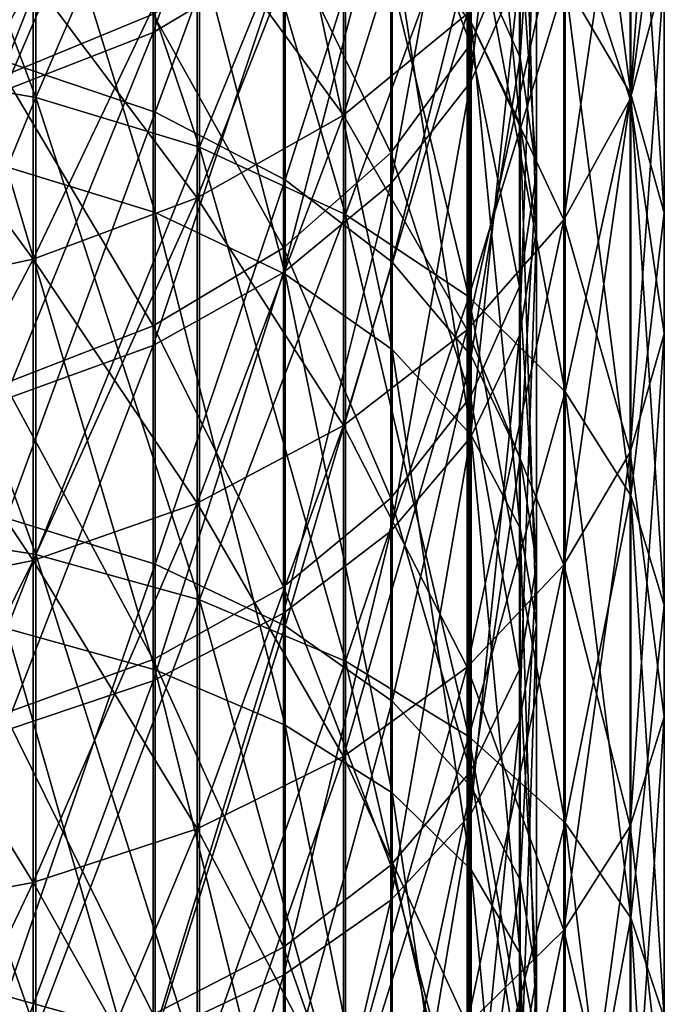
# Model space of a CAD drawing. Header units: millimetres. Extents: x -198 to 325, y 0 to 239.
# Tile 453 of 468: x 155 to 165, y 149 to 164. Entities that reach past the tile are written whole.
import ezdxf

# ---------------------------------------------------------------- set-up
doc = ezdxf.new("R2010")
doc.units = ezdxf.units.MM
doc.header["$LTSCALE"] = 65.185185
doc.layers.add('658', color=7, linetype='CONTINUOUS')
doc.layers.add('661', color=7, linetype='CONTINUOUS')

msp = doc.modelspace()

# ---------------------------------------------------------------- linework, layer by layer
at = {"layer": '658', "color": 7, "linetype": 'CONTINUOUS', "true_color": 0xe0f2ff}
for points in [[(162.015, 169.66, 200.903), (162.015, 163.772, 206.49), (160.815, 171.195, 202.552), (162.015, 169.66, 200.903)], [(160.815, 171.195, 202.552), (162.015, 163.772, 206.49), (160.815, 165.192, 208.24), (160.815, 171.195, 202.552)], [(154.977, 163.17, 15.805), (157.227, 168.895, 22.258), (154.977, 169.716, 21.379), (154.977, 163.17, 15.805)], [(162.002, 167.88, 188.124), (162.002, 162.862, 193.611), (162.746, 169.664, 189.792), (162.002, 167.88, 188.124)], [(162.746, 169.664, 189.792), (162.002, 162.862, 193.611), (162.746, 164.528, 195.397), (162.746, 169.664, 189.792)], [(162.753, 167.994, 199.115), (162.753, 162.232, 204.592), (162.015, 169.66, 200.903), (162.753, 167.994, 199.115)], [(162.015, 169.66, 200.903), (162.753, 162.232, 204.592), (162.015, 163.772, 206.49), (162.015, 169.66, 200.903)], [(157.197, 167.993, 178.63), (157.197, 163.615, 184.14), (159.173, 169.246, 179.649), (157.197, 167.993, 178.63)], [(159.173, 169.246, 179.649), (157.197, 163.615, 184.14), (159.173, 164.796, 185.243), (159.173, 169.246, 179.649)], [(157.227, 162.41, 16.738), (157.227, 168.895, 22.258), (154.977, 163.17, 15.805), (157.227, 162.41, 16.738)], [(157.227, 162.41, 16.738), (159.198, 167.789, 23.441), (157.227, 168.895, 22.258), (157.227, 162.41, 16.738)], [(162.753, 163.236, 28.311), (162.753, 168.935, 33.853), (162.015, 164.904, 26.527), (162.753, 163.236, 28.311)], [(162.753, 163.236, 28.311), (163, 167.079, 35.586), (162.753, 168.935, 33.853), (162.753, 163.236, 28.311)], [(162.002, 163.439, 38.983), (160.795, 166.672, 45.926), (162.002, 168.416, 44.508), (162.002, 163.439, 38.983)], [(162.002, 163.439, 38.983), (162.002, 168.416, 44.508), (162.746, 165.223, 37.318), (162.002, 163.439, 38.983)], [(157.227, 167.456, 211.033), (157.227, 160.889, 216.453), (154.977, 168.215, 211.968), (157.227, 167.456, 211.033)], [(154.977, 168.215, 211.968), (157.227, 160.889, 216.453), (154.977, 161.581, 217.438), (154.977, 168.215, 211.968)], [(154.944, 167.063, 177.874), (154.944, 162.739, 183.323), (157.197, 167.993, 178.63), (154.944, 167.063, 177.874)], [(157.197, 167.993, 178.63), (154.944, 162.739, 183.323), (157.197, 163.615, 184.14), (157.197, 167.993, 178.63)], [(163, 166.261, 197.256), (163, 160.63, 202.619), (162.753, 167.994, 199.115), (163, 166.261, 197.256)], [(162.753, 167.994, 199.115), (163, 160.63, 202.619), (162.753, 162.232, 204.592), (162.753, 167.994, 199.115)], [(160.795, 166.236, 186.588), (160.795, 161.327, 191.967), (162.002, 167.88, 188.124), (160.795, 166.236, 186.588)], [(162.002, 167.88, 188.124), (160.795, 161.327, 191.967), (162.002, 162.862, 193.611), (162.002, 167.88, 188.124)], [(159.198, 161.388, 17.994), (159.198, 167.789, 23.441), (157.227, 162.41, 16.738), (159.198, 161.388, 17.994)], [(159.198, 161.388, 17.994), (160.815, 166.441, 24.882), (159.198, 167.789, 23.441), (159.198, 161.388, 17.994)], [(159.198, 166.436, 209.774), (159.198, 159.956, 215.127), (157.227, 167.456, 211.033), (159.198, 166.436, 209.774)], [(157.227, 167.456, 211.033), (159.198, 159.956, 215.127), (157.227, 160.889, 216.453), (157.227, 167.456, 211.033)], [(154.944, 162.964, 48.943), (154.944, 167.27, 54.407), (157.197, 163.893, 48.188), (154.944, 162.964, 48.943)], [(163, 161.503, 30.166), (162.746, 165.223, 37.318), (163, 167.079, 35.586), (163, 161.503, 30.166)], [(163, 161.503, 30.166), (163, 167.079, 35.586), (162.753, 163.236, 28.311), (163, 161.503, 30.166)], [(160.795, 161.796, 40.517), (159.173, 165.145, 47.169), (160.795, 166.672, 45.926), (160.795, 161.796, 40.517)], [(160.795, 161.796, 40.517), (160.795, 166.672, 45.926), (162.002, 163.439, 38.983), (160.795, 161.796, 40.517)], [(160.815, 160.142, 19.524), (160.815, 166.441, 24.882), (159.198, 161.388, 17.994), (160.815, 160.142, 19.524)], [(160.815, 165.192, 208.24), (160.815, 158.82, 213.512), (159.198, 166.436, 209.774), (160.815, 165.192, 208.24)], [(159.198, 166.436, 209.774), (160.815, 158.82, 213.512), (159.198, 159.956, 215.127), (159.198, 166.436, 209.774)], [(160.815, 160.142, 19.524), (162.015, 164.904, 26.527), (160.815, 166.441, 24.882), (160.815, 160.142, 19.524)], [(159.173, 164.796, 185.243), (159.173, 159.982, 190.526), (160.795, 166.236, 186.588), (159.173, 164.796, 185.243)], [(160.795, 166.236, 186.588), (159.173, 159.982, 190.526), (160.795, 161.327, 191.967), (160.795, 166.236, 186.588)], [(162.746, 164.528, 195.397), (162.746, 159.028, 200.646), (163, 166.261, 197.256), (162.746, 164.528, 195.397)], [(163, 166.261, 197.256), (162.746, 159.028, 200.646), (163, 160.63, 202.619), (163, 166.261, 197.256)], [(159.173, 160.357, 41.861), (157.197, 163.893, 48.188), (159.173, 165.145, 47.169), (159.173, 160.357, 41.861)], [(159.173, 160.357, 41.861), (159.173, 165.145, 47.169), (160.795, 161.796, 40.517), (159.173, 160.357, 41.861)], [(162.015, 163.772, 206.49), (162.015, 157.523, 211.669), (160.815, 165.192, 208.24), (162.015, 163.772, 206.49)], [(160.815, 165.192, 208.24), (162.015, 157.523, 211.669), (160.815, 158.82, 213.512), (160.815, 165.192, 208.24)], [(162.746, 159.769, 32.021), (162.002, 163.439, 38.983), (162.746, 165.223, 37.318), (162.746, 159.769, 32.021)], [(162.746, 159.769, 32.021), (162.746, 165.223, 37.318), (163, 161.503, 30.166), (162.746, 159.769, 32.021)], [(162.015, 158.721, 21.269), (162.015, 164.904, 26.527), (160.815, 160.142, 19.524), (162.015, 158.721, 21.269)], [(162.015, 158.721, 21.269), (162.753, 163.236, 28.311), (162.015, 164.904, 26.527), (162.015, 158.721, 21.269)], [(157.197, 163.615, 184.14), (157.197, 158.879, 189.346), (159.173, 164.796, 185.243), (157.197, 163.615, 184.14)], [(159.173, 164.796, 185.243), (157.197, 158.879, 189.346), (159.173, 159.982, 190.526), (159.173, 164.796, 185.243)], [(162.002, 162.862, 193.611), (162.002, 157.488, 198.751), (162.746, 164.528, 195.397), (162.002, 162.862, 193.611)], [(162.746, 164.528, 195.397), (162.002, 157.488, 198.751), (162.746, 159.028, 200.646), (162.746, 164.528, 195.397)], [(157.197, 159.178, 42.963), (154.944, 162.964, 48.943), (157.197, 163.893, 48.188), (157.197, 159.178, 42.963)], [(157.197, 159.178, 42.963), (157.197, 163.893, 48.188), (159.173, 160.357, 41.861), (157.197, 159.178, 42.963)], [(162.753, 162.232, 204.592), (162.753, 156.116, 209.67), (162.015, 163.772, 206.49), (162.753, 162.232, 204.592)], [(162.015, 163.772, 206.49), (162.753, 156.116, 209.67), (162.015, 157.523, 211.669), (162.015, 163.772, 206.49)], [(154.944, 162.739, 183.323), (154.944, 158.061, 188.47), (157.197, 163.615, 184.14), (154.944, 162.739, 183.323)], [(157.197, 163.615, 184.14), (154.944, 158.061, 188.47), (157.197, 158.879, 189.346), (157.197, 163.615, 184.14)], [(162.002, 158.103, 33.804), (160.795, 161.796, 40.517), (162.002, 163.439, 38.983), (162.002, 158.103, 33.804)], [(162.002, 158.103, 33.804), (162.002, 163.439, 38.983), (162.746, 159.769, 32.021), (162.002, 158.103, 33.804)], [(162.753, 157.179, 23.163), (162.753, 163.236, 28.311), (162.015, 158.721, 21.269), (162.753, 157.179, 23.163)], [(162.753, 157.179, 23.163), (163, 161.503, 30.166), (162.753, 163.236, 28.311), (162.753, 157.179, 23.163)], [(154.977, 156.265, 10.683), (157.227, 162.41, 16.738), (154.977, 163.17, 15.805), (154.977, 156.265, 10.683)], [(154.944, 158.303, 43.78), (154.944, 162.964, 48.943), (157.197, 159.178, 42.963), (154.944, 158.303, 43.78)], [(160.795, 161.327, 191.967), (160.795, 156.068, 197.005), (162.002, 162.862, 193.611), (160.795, 161.327, 191.967)], [(162.002, 162.862, 193.611), (160.795, 156.068, 197.005), (162.002, 157.488, 198.751), (162.002, 162.862, 193.611)], [(157.227, 155.57, 11.666), (157.227, 162.41, 16.738), (154.977, 156.265, 10.683), (157.227, 155.57, 11.666)], [(157.227, 155.57, 11.666), (159.198, 161.388, 17.994), (157.227, 162.41, 16.738), (157.227, 155.57, 11.666)], [(163, 160.63, 202.619), (163, 154.653, 207.592), (162.753, 162.232, 204.592), (163, 160.63, 202.619)], [(162.753, 162.232, 204.592), (163, 154.653, 207.592), (162.753, 156.116, 209.67), (162.753, 162.232, 204.592)], [(160.795, 156.569, 35.447), (159.173, 160.357, 41.861), (160.795, 161.796, 40.517), (160.795, 156.569, 35.447)], [(160.795, 156.569, 35.447), (160.795, 161.796, 40.517), (162.002, 158.103, 33.804), (160.795, 156.569, 35.447)], [(157.227, 160.889, 216.453), (157.227, 153.972, 221.421), (154.977, 161.581, 217.438), (157.227, 160.889, 216.453)], [(154.977, 161.581, 217.438), (157.227, 153.972, 221.421), (154.977, 154.596, 222.451), (154.977, 161.581, 217.438)], [(159.198, 154.636, 12.988), (159.198, 161.388, 17.994), (157.227, 155.57, 11.666), (159.198, 154.636, 12.988)], [(159.198, 154.636, 12.988), (160.815, 160.142, 19.524), (159.198, 161.388, 17.994), (159.198, 154.636, 12.988)], [(163, 155.576, 25.132), (162.746, 159.769, 32.021), (163, 161.503, 30.166), (163, 155.576, 25.132)], [(163, 155.576, 25.132), (163, 161.503, 30.166), (162.753, 157.179, 23.163), (163, 155.576, 25.132)], [(159.173, 159.982, 190.526), (159.173, 154.825, 195.476), (160.795, 161.327, 191.967), (159.173, 159.982, 190.526)], [(160.795, 161.327, 191.967), (159.173, 154.825, 195.476), (160.795, 156.068, 197.005), (160.795, 161.327, 191.967)], [(159.198, 159.956, 215.127), (159.198, 153.132, 220.034), (157.227, 160.889, 216.453), (159.198, 159.956, 215.127)], [(157.227, 160.889, 216.453), (159.198, 153.132, 220.034), (157.227, 153.972, 221.421), (157.227, 160.889, 216.453)], [(162.746, 159.028, 200.646), (162.746, 153.189, 205.515), (163, 160.63, 202.619), (162.746, 159.028, 200.646)], [(163, 160.63, 202.619), (162.746, 153.189, 205.515), (163, 154.653, 207.592), (163, 160.63, 202.619)], [(159.173, 155.225, 36.885), (157.197, 159.178, 42.963), (159.173, 160.357, 41.861), (159.173, 155.225, 36.885)], [(159.173, 155.225, 36.885), (159.173, 160.357, 41.861), (160.795, 156.569, 35.447), (159.173, 155.225, 36.885)], [(160.815, 153.497, 14.6), (160.815, 160.142, 19.524), (159.198, 154.636, 12.988), (160.815, 153.497, 14.6)], [(160.815, 153.497, 14.6), (162.015, 158.721, 21.269), (160.815, 160.142, 19.524), (160.815, 153.497, 14.6)], [(157.197, 158.879, 189.346), (157.197, 153.805, 194.223), (159.173, 159.982, 190.526), (157.197, 158.879, 189.346)], [(159.173, 159.982, 190.526), (157.197, 153.805, 194.223), (159.173, 154.825, 195.476), (159.173, 159.982, 190.526)], [(160.815, 158.82, 213.512), (160.815, 152.109, 218.345), (159.198, 159.956, 215.127), (160.815, 158.82, 213.512)], [(159.198, 159.956, 215.127), (160.815, 152.109, 218.345), (159.198, 153.132, 220.034), (159.198, 159.956, 215.127)], [(162.746, 153.973, 27.101), (162.002, 158.103, 33.804), (162.746, 159.769, 32.021), (162.746, 153.973, 27.101)], [(162.746, 153.973, 27.101), (162.746, 159.769, 32.021), (163, 155.576, 25.132), (162.746, 153.973, 27.101)], [(157.197, 154.124, 38.065), (154.944, 158.303, 43.78), (157.197, 159.178, 42.963), (157.197, 154.124, 38.065)], [(157.197, 154.124, 38.065), (157.197, 159.178, 42.963), (159.173, 155.225, 36.885), (157.197, 154.124, 38.065)], [(162.002, 157.488, 198.751), (162.002, 151.781, 203.519), (162.746, 159.028, 200.646), (162.002, 157.488, 198.751)], [(162.746, 159.028, 200.646), (162.002, 151.781, 203.519), (162.746, 153.189, 205.515), (162.746, 159.028, 200.646)], [(154.944, 158.061, 188.47), (154.944, 153.048, 193.293), (157.197, 158.879, 189.346), (154.944, 158.061, 188.47)], [(157.197, 158.879, 189.346), (154.944, 153.048, 193.293), (157.197, 153.805, 194.223), (157.197, 158.879, 189.346)], [(162.015, 157.523, 211.669), (162.015, 150.941, 216.418), (160.815, 158.82, 213.512), (162.015, 157.523, 211.669)], [(160.815, 158.82, 213.512), (162.015, 150.941, 216.418), (160.815, 152.109, 218.345), (160.815, 158.82, 213.512)], [(162.015, 152.199, 16.438), (162.015, 158.721, 21.269), (160.815, 153.497, 14.6), (162.015, 152.199, 16.438)], [(162.015, 152.199, 16.438), (162.753, 157.179, 23.163), (162.015, 158.721, 21.269), (162.015, 152.199, 16.438)], [(154.944, 153.307, 38.94), (154.944, 158.303, 43.78), (157.197, 154.124, 38.065), (154.944, 153.307, 38.94)], [(162.002, 152.433, 28.994), (160.795, 156.569, 35.447), (162.002, 158.103, 33.804), (162.002, 152.433, 28.994)], [(162.002, 152.433, 28.994), (162.002, 158.103, 33.804), (162.746, 153.973, 27.101), (162.002, 152.433, 28.994)], [(162.753, 156.116, 209.67), (162.753, 149.674, 214.328), (162.015, 157.523, 211.669), (162.753, 156.116, 209.67)], [(162.015, 157.523, 211.669), (162.753, 149.674, 214.328), (162.015, 150.941, 216.418), (162.015, 157.523, 211.669)], [(160.795, 156.068, 197.005), (160.795, 150.484, 201.68), (162.002, 157.488, 198.751), (160.795, 156.068, 197.005)], [(162.002, 157.488, 198.751), (160.795, 150.484, 201.68), (162.002, 151.781, 203.519), (162.002, 157.488, 198.751)], [(162.753, 150.79, 18.433), (162.753, 157.179, 23.163), (162.015, 152.199, 16.438), (162.753, 150.79, 18.433)], [(162.753, 150.79, 18.433), (163, 155.576, 25.132), (162.753, 157.179, 23.163), (162.753, 150.79, 18.433)], [(160.795, 151.014, 30.737), (159.173, 155.225, 36.885), (160.795, 156.569, 35.447), (160.795, 151.014, 30.737)], [(160.795, 151.014, 30.737), (160.795, 156.569, 35.447), (162.002, 152.433, 28.994), (160.795, 151.014, 30.737)], [(154.977, 149.031, 6.036), (157.227, 155.57, 11.666), (154.977, 156.265, 10.683), (154.977, 149.031, 6.036)], [(159.173, 154.825, 195.476), (159.173, 149.348, 200.07), (160.795, 156.068, 197.005), (159.173, 154.825, 195.476)], [(160.795, 156.068, 197.005), (159.173, 149.348, 200.07), (160.795, 150.484, 201.68), (160.795, 156.068, 197.005)], [(163, 154.653, 207.592), (163, 148.355, 212.154), (162.753, 156.116, 209.67), (163, 154.653, 207.592)], [(162.753, 156.116, 209.67), (163, 148.355, 212.154), (162.753, 149.674, 214.328), (162.753, 156.116, 209.67)], [(163, 149.325, 20.507), (162.746, 153.973, 27.101), (163, 155.576, 25.132), (163, 149.325, 20.507)], [(163, 149.325, 20.507), (163, 155.576, 25.132), (162.753, 150.79, 18.433), (163, 149.325, 20.507)], [(157.227, 148.405, 7.064), (157.227, 155.57, 11.666), (154.977, 149.031, 6.036), (157.227, 148.405, 7.064)], [(157.227, 148.405, 7.064), (159.198, 154.636, 12.988), (157.227, 155.57, 11.666), (157.227, 148.405, 7.064)], [(159.173, 149.772, 32.264), (157.197, 154.124, 38.065), (159.173, 155.225, 36.885), (159.173, 149.772, 32.264)], [(159.173, 149.772, 32.264), (159.173, 155.225, 36.885), (160.795, 151.014, 30.737), (159.173, 149.772, 32.264)], [(157.197, 153.805, 194.223), (157.197, 148.416, 198.75), (159.173, 154.825, 195.476), (157.197, 153.805, 194.223)], [(159.173, 154.825, 195.476), (157.197, 148.416, 198.75), (159.173, 149.348, 200.07), (159.173, 154.825, 195.476)], [(157.227, 153.972, 221.421), (157.227, 146.738, 225.913), (154.977, 154.596, 222.451), (157.227, 153.972, 221.421)], [(154.977, 154.596, 222.451), (157.227, 146.738, 225.913), (154.977, 147.29, 226.983), (154.977, 154.596, 222.451)], [(159.198, 147.563, 8.447), (159.198, 154.636, 12.988), (157.227, 148.405, 7.064), (159.198, 147.563, 8.447)], [(159.198, 147.563, 8.447), (160.815, 153.497, 14.6), (159.198, 154.636, 12.988), (159.198, 147.563, 8.447)], [(162.746, 153.189, 205.515), (162.746, 147.037, 209.982), (163, 154.653, 207.592), (162.746, 153.189, 205.515)], [(163, 154.653, 207.592), (162.746, 147.037, 209.982), (163, 148.355, 212.154), (163, 154.653, 207.592)], [(157.197, 148.753, 33.516), (154.944, 153.307, 38.94), (157.197, 154.124, 38.065), (157.197, 148.753, 33.516)], [(157.197, 148.753, 33.516), (157.197, 154.124, 38.065), (159.173, 149.772, 32.264), (157.197, 148.753, 33.516)], [(159.198, 153.132, 220.034), (159.198, 145.995, 224.472), (157.227, 153.972, 221.421), (159.198, 153.132, 220.034)], [(157.227, 153.972, 221.421), (159.198, 145.995, 224.472), (157.227, 146.738, 225.913), (157.227, 153.972, 221.421)], [(162.746, 147.861, 22.58), (162.002, 152.433, 28.994), (162.746, 153.973, 27.101), (162.746, 147.861, 22.58)], [(162.746, 147.861, 22.58), (162.746, 153.973, 27.101), (163, 149.325, 20.507), (162.746, 147.861, 22.58)], [(154.944, 153.048, 193.293), (154.944, 147.724, 197.771), (157.197, 153.805, 194.223), (154.944, 153.048, 193.293)], [(157.197, 153.805, 194.223), (154.944, 147.724, 197.771), (157.197, 148.416, 198.75), (157.197, 153.805, 194.223)], [(160.815, 146.538, 10.132), (160.815, 153.497, 14.6), (159.198, 147.563, 8.447), (160.815, 146.538, 10.132)], [(160.815, 146.538, 10.132), (162.015, 152.199, 16.438), (160.815, 153.497, 14.6), (160.815, 146.538, 10.132)], [(154.944, 147.998, 34.445), (154.944, 153.307, 38.94), (157.197, 148.753, 33.516), (154.944, 147.998, 34.445)], [(162.002, 151.781, 203.519), (162.002, 145.769, 207.894), (162.746, 153.189, 205.515), (162.002, 151.781, 203.519)], [(162.746, 153.189, 205.515), (162.002, 145.769, 207.894), (162.746, 147.037, 209.982), (162.746, 153.189, 205.515)], [(160.815, 152.109, 218.345), (160.815, 145.089, 222.717), (159.198, 153.132, 220.034), (160.815, 152.109, 218.345)], [(159.198, 153.132, 220.034), (160.815, 145.089, 222.717), (159.198, 145.995, 224.472), (159.198, 153.132, 220.034)], [(162.002, 146.453, 24.574), (160.795, 151.014, 30.737), (162.002, 152.433, 28.994), (162.002, 146.453, 24.574)], [(162.002, 146.453, 24.574), (162.002, 152.433, 28.994), (162.746, 147.861, 22.58), (162.002, 146.453, 24.574)], [(162.015, 145.367, 12.055), (162.015, 152.199, 16.438), (160.815, 146.538, 10.132), (162.015, 145.367, 12.055)], [(162.015, 145.367, 12.055), (162.753, 150.79, 18.433), (162.015, 152.199, 16.438), (162.015, 145.367, 12.055)], [(162.015, 150.941, 216.418), (162.015, 144.055, 220.714), (160.815, 152.109, 218.345), (162.015, 150.941, 216.418)], [(160.815, 152.109, 218.345), (162.015, 144.055, 220.714), (160.815, 145.089, 222.717), (160.815, 152.109, 218.345)], [(160.795, 150.484, 201.68), (160.795, 144.6, 205.971), (162.002, 151.781, 203.519), (160.795, 150.484, 201.68)], [(162.002, 151.781, 203.519), (160.795, 144.6, 205.971), (162.002, 145.769, 207.894), (162.002, 151.781, 203.519)], [(160.795, 145.157, 26.41), (159.173, 149.772, 32.264), (160.795, 151.014, 30.737), (160.795, 145.157, 26.41)], [(160.795, 145.157, 26.41), (160.795, 151.014, 30.737), (162.002, 146.453, 24.574), (160.795, 145.157, 26.41)], [(162.753, 149.674, 214.328), (162.753, 142.934, 218.542), (162.015, 150.941, 216.418), (162.753, 149.674, 214.328)], [(162.015, 150.941, 216.418), (162.753, 142.934, 218.542), (162.015, 144.055, 220.714), (162.015, 150.941, 216.418)], [(162.753, 144.098, 14.142), (162.753, 150.79, 18.433), (162.015, 145.367, 12.055), (162.753, 144.098, 14.142)], [(162.753, 144.098, 14.142), (163, 149.325, 20.507), (162.753, 150.79, 18.433), (162.753, 144.098, 14.142)], [(159.173, 149.348, 200.07), (159.173, 143.576, 204.286), (160.795, 150.484, 201.68), (159.173, 149.348, 200.07)], [(160.795, 150.484, 201.68), (159.173, 143.576, 204.286), (160.795, 144.6, 205.971), (160.795, 150.484, 201.68)], [(159.173, 144.021, 28.018), (157.197, 148.753, 33.516), (159.173, 149.772, 32.264), (159.173, 144.021, 28.018)], [(159.173, 144.021, 28.018), (159.173, 149.772, 32.264), (160.795, 145.157, 26.41), (159.173, 144.021, 28.018)], [(163, 148.355, 212.154), (163, 141.767, 216.284), (162.753, 149.674, 214.328), (163, 148.355, 212.154)], [(162.753, 149.674, 214.328), (163, 141.767, 216.284), (162.753, 142.934, 218.542), (162.753, 149.674, 214.328)], [(157.197, 148.416, 198.75), (157.197, 142.736, 202.906), (159.173, 149.348, 200.07), (157.197, 148.416, 198.75)], [(159.173, 149.348, 200.07), (157.197, 142.736, 202.906), (159.173, 143.576, 204.286), (159.173, 149.348, 200.07)], [(163, 142.778, 16.311), (162.746, 147.861, 22.58), (163, 149.325, 20.507), (163, 142.778, 16.311)], [(163, 142.778, 16.311), (163, 149.325, 20.507), (162.753, 144.098, 14.142), (163, 142.778, 16.311)], [(154.977, 141.502, 1.885), (157.227, 148.405, 7.064), (154.977, 149.031, 6.036), (154.977, 141.502, 1.885)]]:
    msp.add_3dface(points, dxfattribs=at)
at = {"layer": '661', "color": 7, "linetype": 'CONTINUOUS', "true_color": 0xe0f2ff}
for points in [[(164.432, 168.416, 31.084), (164.432, 162.68, 25.712), (163.434, 170.243, 29.257), (164.432, 168.416, 31.084)], [(163.434, 170.243, 29.257), (164.432, 162.68, 25.712), (163.434, 164.384, 23.769), (163.434, 170.243, 29.257)], [(152.756, 163.092, 219.727), (155.421, 169.206, 213.729), (152.756, 169.706, 214.299), (152.756, 163.092, 219.727)], [(155.421, 169.206, 18.271), (155.421, 162.631, 12.875), (152.756, 169.706, 17.701), (155.421, 169.206, 18.271)], [(152.756, 169.706, 17.701), (155.421, 162.631, 12.875), (152.756, 163.092, 12.273), (152.756, 169.706, 17.701)], [(164.421, 167.609, 42.238), (164.421, 162.605, 36.895), (164.934, 169.656, 40.443), (164.421, 167.609, 42.238)], [(164.934, 169.656, 40.443), (164.421, 162.605, 36.895), (164.934, 164.53, 34.97), (164.934, 169.656, 40.443)], [(155.421, 162.631, 219.125), (155.421, 169.206, 213.729), (152.756, 163.092, 219.727), (155.421, 162.631, 219.125)], [(155.421, 162.631, 219.125), (157.901, 168.391, 212.8), (155.421, 169.206, 213.729), (155.421, 162.631, 219.125)], [(157.901, 168.391, 19.2), (157.901, 161.878, 13.855), (155.421, 169.206, 18.271), (157.901, 168.391, 19.2)], [(155.421, 169.206, 18.271), (157.901, 161.878, 13.855), (155.421, 162.631, 12.875), (155.421, 169.206, 18.271)], [(157.901, 161.878, 218.145), (157.901, 168.391, 212.8), (155.421, 162.631, 219.125), (157.901, 161.878, 218.145)], [(157.901, 161.878, 218.145), (160.112, 167.289, 211.543), (157.901, 168.391, 212.8), (157.901, 161.878, 218.145)], [(160.112, 167.289, 20.457), (160.112, 160.861, 15.181), (157.901, 168.391, 19.2), (160.112, 167.289, 20.457)], [(157.901, 168.391, 19.2), (160.112, 160.861, 15.181), (157.901, 161.878, 13.855), (157.901, 168.391, 19.2)], [(164.432, 162.68, 206.288), (164.432, 168.416, 200.916), (163.434, 164.384, 208.231), (164.432, 162.68, 206.288)], [(164.432, 162.68, 206.288), (164.938, 166.489, 198.989), (164.432, 168.416, 200.916), (164.432, 162.68, 206.288)], [(164.938, 166.489, 33.011), (164.938, 160.884, 27.761), (164.432, 168.416, 31.084), (164.938, 166.489, 33.011)], [(164.432, 168.416, 31.084), (164.938, 160.884, 27.761), (164.432, 162.68, 25.712), (164.432, 168.416, 31.084)], [(160.081, 166.717, 52.146), (160.081, 162.362, 46.84), (161.952, 168.338, 50.901), (160.081, 166.717, 52.146)], [(161.952, 168.338, 50.901), (160.081, 162.362, 46.84), (161.952, 163.899, 45.492), (161.952, 168.338, 50.901)], [(164.421, 162.605, 195.105), (163.415, 165.668, 188.059), (164.421, 167.609, 189.762), (164.421, 162.605, 195.105)], [(163.415, 165.668, 43.941), (163.415, 160.779, 38.721), (164.421, 167.609, 42.238), (163.415, 165.668, 43.941)], [(164.421, 167.609, 42.238), (163.415, 160.779, 38.721), (164.421, 162.605, 36.895), (164.421, 167.609, 42.238)], [(164.421, 162.605, 195.105), (164.421, 167.609, 189.762), (164.934, 164.53, 197.03), (164.421, 162.605, 195.105)], [(160.112, 160.861, 216.819), (160.112, 167.289, 211.543), (157.901, 161.878, 218.145), (160.112, 160.861, 216.819)], [(160.112, 160.861, 216.819), (161.977, 165.938, 210.003), (160.112, 167.289, 211.543), (160.112, 160.861, 216.819)], [(161.977, 165.938, 21.997), (161.977, 159.614, 16.807), (160.112, 167.289, 20.457), (161.977, 165.938, 21.997)], [(160.112, 167.289, 20.457), (161.977, 159.614, 16.807), (160.112, 160.861, 15.181), (160.112, 167.289, 20.457)], [(160.081, 162.362, 185.16), (157.866, 165.396, 178.841), (160.081, 166.717, 179.854), (160.081, 162.362, 185.16)], [(157.866, 165.396, 53.159), (157.866, 161.111, 47.937), (160.081, 166.717, 52.146), (157.866, 165.396, 53.159)], [(160.081, 166.717, 52.146), (157.866, 161.111, 47.937), (160.081, 162.362, 46.84), (160.081, 166.717, 52.146)], [(160.081, 162.362, 185.16), (160.081, 166.717, 179.854), (161.952, 163.899, 186.508), (160.081, 162.362, 185.16)], [(164.938, 160.884, 204.239), (164.938, 166.489, 198.989), (164.432, 162.68, 206.288), (164.938, 160.884, 204.239)], [(164.938, 160.884, 204.239), (164.934, 164.53, 197.03), (164.938, 166.489, 198.989), (164.938, 160.884, 204.239)], [(164.934, 164.53, 34.97), (164.934, 159.057, 29.844), (164.938, 166.489, 33.011), (164.934, 164.53, 34.97)], [(164.938, 166.489, 33.011), (164.934, 159.057, 29.844), (164.938, 160.884, 27.761), (164.938, 166.489, 33.011)], [(161.977, 159.614, 215.193), (161.977, 165.938, 210.003), (160.112, 160.861, 216.819), (161.977, 159.614, 215.193)], [(161.977, 159.614, 215.193), (163.434, 164.384, 208.231), (161.977, 165.938, 210.003), (161.977, 159.614, 215.193)], [(163.434, 164.384, 23.769), (163.434, 158.179, 18.676), (161.977, 165.938, 21.997), (163.434, 164.384, 23.769)], [(161.977, 165.938, 21.997), (163.434, 158.179, 18.676), (161.977, 159.614, 16.807), (161.977, 165.938, 21.997)], [(163.415, 160.779, 193.279), (161.952, 163.899, 186.508), (163.415, 165.668, 188.059), (163.415, 160.779, 193.279)], [(161.952, 163.899, 45.492), (161.952, 159.115, 40.385), (163.415, 165.668, 43.941), (161.952, 163.899, 45.492)], [(163.415, 165.668, 43.941), (161.952, 159.115, 40.385), (163.415, 160.779, 38.721), (163.415, 165.668, 43.941)], [(163.415, 160.779, 193.279), (163.415, 165.668, 188.059), (164.421, 162.605, 195.105), (163.415, 160.779, 193.279)], [(157.866, 161.111, 184.063), (155.382, 164.421, 178.093), (157.866, 165.396, 178.841), (157.866, 161.111, 184.063)], [(155.382, 164.421, 53.907), (155.382, 160.187, 48.747), (157.866, 165.396, 53.159), (155.382, 164.421, 53.907)], [(157.866, 165.396, 53.159), (155.382, 160.187, 48.747), (157.866, 161.111, 47.937), (157.866, 165.396, 53.159)], [(157.866, 161.111, 184.063), (157.866, 165.396, 178.841), (160.081, 162.362, 185.16), (157.866, 161.111, 184.063)], [(164.934, 159.057, 202.156), (164.421, 162.605, 195.105), (164.934, 164.53, 197.03), (164.934, 159.057, 202.156)], [(164.421, 162.605, 36.895), (164.421, 157.262, 31.891), (164.934, 164.53, 34.97), (164.421, 162.605, 36.895)], [(164.934, 164.53, 34.97), (164.421, 157.262, 31.891), (164.934, 159.057, 29.844), (164.934, 164.53, 34.97)], [(164.934, 159.057, 202.156), (164.934, 164.53, 197.03), (164.938, 160.884, 204.239), (164.934, 159.057, 202.156)], [(155.382, 160.187, 183.253), (152.715, 163.825, 177.636), (155.382, 164.421, 178.093), (155.382, 160.187, 183.253)], [(152.715, 163.825, 54.364), (152.715, 159.622, 49.243), (155.382, 164.421, 53.907), (152.715, 163.825, 54.364)], [(155.382, 164.421, 53.907), (152.715, 159.622, 49.243), (155.382, 160.187, 48.747), (155.382, 164.421, 53.907)], [(155.382, 160.187, 183.253), (155.382, 164.421, 178.093), (157.866, 161.111, 184.063), (155.382, 160.187, 183.253)], [(163.434, 158.179, 213.324), (163.434, 164.384, 208.231), (161.977, 159.614, 215.193), (163.434, 158.179, 213.324)], [(163.434, 158.179, 213.324), (164.432, 162.68, 206.288), (163.434, 164.384, 208.231), (163.434, 158.179, 213.324)], [(164.432, 162.68, 25.712), (164.432, 156.606, 20.727), (163.434, 164.384, 23.769), (164.432, 162.68, 25.712)], [(163.434, 164.384, 23.769), (164.432, 156.606, 20.727), (163.434, 158.179, 18.676), (163.434, 164.384, 23.769)], [(152.715, 159.622, 182.757), (152.715, 163.825, 177.636), (155.382, 160.187, 183.253), (152.715, 159.622, 182.757)], [(161.952, 159.115, 191.615), (160.081, 162.362, 185.16), (161.952, 163.899, 186.508), (161.952, 159.115, 191.615)], [(160.081, 162.362, 46.84), (160.081, 157.67, 41.83), (161.952, 163.899, 45.492), (160.081, 162.362, 46.84)], [(161.952, 163.899, 45.492), (160.081, 157.67, 41.83), (161.952, 159.115, 40.385), (161.952, 163.899, 45.492)], [(161.952, 159.115, 191.615), (161.952, 163.899, 186.508), (163.415, 160.779, 193.279), (161.952, 159.115, 191.615)], [(152.756, 156.138, 224.71), (155.421, 162.631, 219.125), (152.756, 163.092, 219.727), (152.756, 156.138, 224.71)], [(155.421, 162.631, 12.875), (155.421, 155.716, 7.921), (152.756, 163.092, 12.273), (155.421, 162.631, 12.875)], [(152.756, 163.092, 12.273), (155.421, 155.716, 7.921), (152.756, 156.138, 7.29), (152.756, 163.092, 12.273)], [(155.421, 155.716, 224.079), (155.421, 162.631, 219.125), (152.756, 156.138, 224.71), (155.421, 155.716, 224.079)], [(155.421, 155.716, 224.079), (157.901, 161.878, 218.145), (155.421, 162.631, 219.125), (155.421, 155.716, 224.079)], [(157.901, 161.878, 13.855), (157.901, 155.03, 8.948), (155.421, 162.631, 12.875), (157.901, 161.878, 13.855)], [(155.421, 162.631, 12.875), (157.901, 155.03, 8.948), (155.421, 155.716, 7.921), (155.421, 162.631, 12.875)], [(164.421, 157.262, 200.109), (163.415, 160.779, 193.279), (164.421, 162.605, 195.105), (164.421, 157.262, 200.109)], [(163.415, 160.779, 38.721), (163.415, 155.559, 33.832), (164.421, 162.605, 36.895), (163.415, 160.779, 38.721)], [(164.421, 162.605, 36.895), (163.415, 155.559, 33.832), (164.421, 157.262, 31.891), (164.421, 162.605, 36.895)], [(164.432, 156.606, 211.273), (164.432, 162.68, 206.288), (163.434, 158.179, 213.324), (164.432, 156.606, 211.273)], [(164.421, 157.262, 200.109), (164.421, 162.605, 195.105), (164.934, 159.057, 202.156), (164.421, 157.262, 200.109)], [(164.432, 156.606, 211.273), (164.938, 160.884, 204.239), (164.432, 162.68, 206.288), (164.432, 156.606, 211.273)], [(164.938, 160.884, 27.761), (164.938, 154.947, 22.888), (164.432, 162.68, 25.712), (164.938, 160.884, 27.761)], [(164.432, 162.68, 25.712), (164.938, 154.947, 22.888), (164.432, 156.606, 20.727), (164.432, 162.68, 25.712)], [(160.081, 157.67, 190.17), (157.866, 161.111, 184.063), (160.081, 162.362, 185.16), (160.081, 157.67, 190.17)], [(157.866, 161.111, 47.937), (157.866, 156.493, 43.007), (160.081, 162.362, 46.84), (157.866, 161.111, 47.937)], [(160.081, 162.362, 46.84), (157.866, 156.493, 43.007), (160.081, 157.67, 41.83), (160.081, 162.362, 46.84)], [(160.081, 157.67, 190.17), (160.081, 162.362, 185.16), (161.952, 159.115, 191.615), (160.081, 157.67, 190.17)], [(157.901, 155.03, 223.052), (157.901, 161.878, 218.145), (155.421, 155.716, 224.079), (157.901, 155.03, 223.052)], [(157.901, 155.03, 223.052), (160.112, 160.861, 216.819), (157.901, 161.878, 218.145), (157.901, 155.03, 223.052)], [(160.112, 160.861, 15.181), (160.112, 154.102, 10.337), (157.901, 161.878, 13.855), (160.112, 160.861, 15.181)], [(157.901, 161.878, 13.855), (160.112, 154.102, 10.337), (157.901, 155.03, 8.948), (157.901, 161.878, 13.855)], [(157.866, 156.493, 188.993), (155.382, 160.187, 183.253), (157.866, 161.111, 184.063), (157.866, 156.493, 188.993)], [(155.382, 160.187, 48.747), (155.382, 155.624, 43.876), (157.866, 161.111, 47.937), (155.382, 160.187, 48.747)], [(157.866, 161.111, 47.937), (155.382, 155.624, 43.876), (157.866, 156.493, 43.007), (157.866, 161.111, 47.937)], [(157.866, 156.493, 188.993), (157.866, 161.111, 184.063), (160.081, 157.67, 190.17), (157.866, 156.493, 188.993)], [(160.112, 154.102, 221.663), (160.112, 160.861, 216.819), (157.901, 155.03, 223.052), (160.112, 154.102, 221.663)], [(160.112, 154.102, 221.663), (161.977, 159.614, 215.193), (160.112, 160.861, 216.819), (160.112, 154.102, 221.663)], [(161.977, 159.614, 16.807), (161.977, 152.963, 12.041), (160.112, 160.861, 15.181), (161.977, 159.614, 16.807)], [(160.112, 160.861, 15.181), (161.977, 152.963, 12.041), (160.112, 154.102, 10.337), (160.112, 160.861, 15.181)], [(164.938, 154.947, 209.112), (164.938, 160.884, 204.239), (164.432, 156.606, 211.273), (164.938, 154.947, 209.112)], [(164.938, 154.947, 209.112), (164.934, 159.057, 202.156), (164.938, 160.884, 204.239), (164.938, 154.947, 209.112)], [(164.934, 159.057, 29.844), (164.934, 153.26, 25.087), (164.938, 160.884, 27.761), (164.934, 159.057, 29.844)], [(164.938, 160.884, 27.761), (164.934, 153.26, 25.087), (164.938, 154.947, 22.888), (164.938, 160.884, 27.761)], [(163.415, 155.559, 198.168), (161.952, 159.115, 191.615), (163.415, 160.779, 193.279), (163.415, 155.559, 198.168)], [(161.952, 159.115, 40.385), (161.952, 154.008, 35.601), (163.415, 160.779, 38.721), (161.952, 159.115, 40.385)], [(163.415, 160.779, 38.721), (161.952, 154.008, 35.601), (163.415, 155.559, 33.832), (163.415, 160.779, 38.721)], [(163.415, 155.559, 198.168), (163.415, 160.779, 193.279), (164.421, 157.262, 200.109), (163.415, 155.559, 198.168)], [(155.382, 155.624, 188.124), (152.715, 159.622, 182.757), (155.382, 160.187, 183.253), (155.382, 155.624, 188.124)], [(152.715, 159.622, 49.243), (152.715, 155.093, 44.407), (155.382, 160.187, 48.747), (152.715, 159.622, 49.243)], [(155.382, 160.187, 48.747), (152.715, 155.093, 44.407), (155.382, 155.624, 43.876), (155.382, 160.187, 48.747)], [(155.382, 155.624, 188.124), (155.382, 160.187, 183.253), (157.866, 156.493, 188.993), (155.382, 155.624, 188.124)], [(152.715, 155.093, 187.593), (152.715, 159.622, 182.757), (155.382, 155.624, 188.124), (152.715, 155.093, 187.593)], [(161.977, 152.963, 219.959), (161.977, 159.614, 215.193), (160.112, 154.102, 221.663), (161.977, 152.963, 219.959)], [(161.977, 152.963, 219.959), (163.434, 158.179, 213.324), (161.977, 159.614, 215.193), (161.977, 152.963, 219.959)], [(163.434, 158.179, 18.676), (163.434, 151.654, 14.001), (161.977, 159.614, 16.807), (163.434, 158.179, 18.676)], [(161.977, 159.614, 16.807), (163.434, 151.654, 14.001), (161.977, 152.963, 12.041), (161.977, 159.614, 16.807)], [(161.952, 154.008, 196.399), (160.081, 157.67, 190.17), (161.952, 159.115, 191.615), (161.952, 154.008, 196.399)], [(160.081, 157.67, 41.83), (160.081, 152.66, 37.138), (161.952, 159.115, 40.385), (160.081, 157.67, 41.83)], [(161.952, 159.115, 40.385), (160.081, 152.66, 37.138), (161.952, 154.008, 35.601), (161.952, 159.115, 40.385)], [(161.952, 154.008, 196.399), (161.952, 159.115, 191.615), (163.415, 155.559, 198.168), (161.952, 154.008, 196.399)], [(164.934, 153.26, 206.913), (164.421, 157.262, 200.109), (164.934, 159.057, 202.156), (164.934, 153.26, 206.913)], [(164.421, 157.262, 31.891), (164.421, 151.603, 27.247), (164.934, 159.057, 29.844), (164.421, 157.262, 31.891)], [(164.934, 159.057, 29.844), (164.421, 151.603, 27.247), (164.934, 153.26, 25.087), (164.934, 159.057, 29.844)], [(164.934, 153.26, 206.913), (164.934, 159.057, 202.156), (164.938, 154.947, 209.112), (164.934, 153.26, 206.913)], [(163.434, 151.654, 217.999), (163.434, 158.179, 213.324), (161.977, 152.963, 219.959), (163.434, 151.654, 217.999)], [(163.434, 151.654, 217.999), (164.432, 156.606, 211.273), (163.434, 158.179, 213.324), (163.434, 151.654, 217.999)], [(164.432, 156.606, 20.727), (164.432, 150.218, 16.15), (163.434, 158.179, 18.676), (164.432, 156.606, 20.727)], [(163.434, 158.179, 18.676), (164.432, 150.218, 16.15), (163.434, 151.654, 14.001), (163.434, 158.179, 18.676)], [(160.081, 152.66, 194.862), (157.866, 156.493, 188.993), (160.081, 157.67, 190.17), (160.081, 152.66, 194.862)], [(157.866, 156.493, 43.007), (157.866, 151.563, 38.389), (160.081, 157.67, 41.83), (157.866, 156.493, 43.007)], [(160.081, 157.67, 41.83), (157.866, 151.563, 38.389), (160.081, 152.66, 37.138), (160.081, 157.67, 41.83)], [(160.081, 152.66, 194.862), (160.081, 157.67, 190.17), (161.952, 154.008, 196.399), (160.081, 152.66, 194.862)], [(164.421, 151.603, 204.753), (163.415, 155.559, 198.168), (164.421, 157.262, 200.109), (164.421, 151.603, 204.753)], [(163.415, 155.559, 33.832), (163.415, 150.031, 29.295), (164.421, 157.262, 31.891), (163.415, 155.559, 33.832)], [(164.421, 157.262, 31.891), (163.415, 150.031, 29.295), (164.421, 151.603, 27.247), (164.421, 157.262, 31.891)], [(164.421, 151.603, 204.753), (164.421, 157.262, 200.109), (164.934, 153.26, 206.913), (164.421, 151.603, 204.753)], [(157.866, 151.563, 193.611), (155.382, 155.624, 188.124), (157.866, 156.493, 188.993), (157.866, 151.563, 193.611)], [(155.382, 155.624, 43.876), (155.382, 150.753, 39.313), (157.866, 156.493, 43.007), (155.382, 155.624, 43.876)], [(157.866, 156.493, 43.007), (155.382, 150.753, 39.313), (157.866, 151.563, 38.389), (157.866, 156.493, 43.007)], [(157.866, 151.563, 193.611), (157.866, 156.493, 188.993), (160.081, 152.66, 194.862), (157.866, 151.563, 193.611)], [(164.432, 150.218, 215.85), (164.432, 156.606, 211.273), (163.434, 151.654, 217.999), (164.432, 150.218, 215.85)], [(164.432, 150.218, 215.85), (164.938, 154.947, 209.112), (164.432, 156.606, 211.273), (164.432, 150.218, 215.85)], [(164.938, 154.947, 22.888), (164.938, 148.704, 18.415), (164.432, 156.606, 20.727), (164.938, 154.947, 22.888)], [(164.432, 156.606, 20.727), (164.938, 148.704, 18.415), (164.432, 150.218, 16.15), (164.432, 156.606, 20.727)], [(152.756, 148.872, 229.228), (155.421, 155.716, 224.079), (152.756, 156.138, 224.71), (152.756, 148.872, 229.228)], [(155.421, 155.716, 7.921), (155.421, 148.493, 3.429), (152.756, 156.138, 7.29), (155.421, 155.716, 7.921)], [(152.756, 156.138, 7.29), (155.421, 148.493, 3.429), (152.756, 148.872, 2.772), (152.756, 156.138, 7.29)], [(155.382, 150.753, 192.687), (152.715, 155.093, 187.593), (155.382, 155.624, 188.124), (155.382, 150.753, 192.687)], [(152.715, 155.093, 44.407), (152.715, 150.257, 39.878), (155.382, 155.624, 43.876), (152.715, 155.093, 44.407)], [(155.382, 155.624, 43.876), (152.715, 150.257, 39.878), (155.382, 150.753, 39.313), (155.382, 155.624, 43.876)], [(155.421, 148.493, 228.571), (155.421, 155.716, 224.079), (152.756, 148.872, 229.228), (155.421, 148.493, 228.571)], [(155.382, 150.753, 192.687), (155.382, 155.624, 188.124), (157.866, 151.563, 193.611), (155.382, 150.753, 192.687)], [(155.421, 148.493, 228.571), (157.901, 155.03, 223.052), (155.421, 155.716, 224.079), (155.421, 148.493, 228.571)], [(157.901, 155.03, 8.948), (157.901, 147.875, 4.499), (155.421, 155.716, 7.921), (157.901, 155.03, 8.948)], [(155.421, 155.716, 7.921), (157.901, 147.875, 4.499), (155.421, 148.493, 3.429), (155.421, 155.716, 7.921)], [(163.415, 150.031, 202.705), (161.952, 154.008, 196.399), (163.415, 155.559, 198.168), (163.415, 150.031, 202.705)], [(161.952, 154.008, 35.601), (161.952, 148.599, 31.162), (163.415, 155.559, 33.832), (161.952, 154.008, 35.601)], [(163.415, 155.559, 33.832), (161.952, 148.599, 31.162), (163.415, 150.031, 29.295), (163.415, 155.559, 33.832)], [(163.415, 150.031, 202.705), (163.415, 155.559, 198.168), (164.421, 151.603, 204.753), (163.415, 150.031, 202.705)], [(152.715, 150.257, 192.122), (152.715, 155.093, 187.593), (155.382, 150.753, 192.687), (152.715, 150.257, 192.122)], [(157.901, 147.875, 227.501), (157.901, 155.03, 223.052), (155.421, 148.493, 228.571), (157.901, 147.875, 227.501)], [(157.901, 147.875, 227.501), (160.112, 154.102, 221.663), (157.901, 155.03, 223.052), (157.901, 147.875, 227.501)], [(160.112, 154.102, 10.337), (160.112, 147.04, 5.946), (157.901, 155.03, 8.948), (160.112, 154.102, 10.337)], [(157.901, 155.03, 8.948), (160.112, 147.04, 5.946), (157.901, 147.875, 4.499), (157.901, 155.03, 8.948)], [(164.938, 148.704, 213.585), (164.938, 154.947, 209.112), (164.432, 150.218, 215.85), (164.938, 148.704, 213.585)], [(164.938, 148.704, 213.585), (164.934, 153.26, 206.913), (164.938, 154.947, 209.112), (164.938, 148.704, 213.585)], [(164.934, 153.26, 25.087), (164.934, 147.165, 20.719), (164.938, 154.947, 22.888), (164.934, 153.26, 25.087)], [(164.938, 154.947, 22.888), (164.934, 147.165, 20.719), (164.938, 148.704, 18.415), (164.938, 154.947, 22.888)], [(160.112, 147.04, 226.054), (160.112, 154.102, 221.663), (157.901, 147.875, 227.501), (160.112, 147.04, 226.054)], [(160.112, 147.04, 226.054), (161.977, 152.963, 219.959), (160.112, 154.102, 221.663), (160.112, 147.04, 226.054)], [(161.977, 152.963, 12.041), (161.977, 146.015, 7.72), (160.112, 154.102, 10.337), (161.977, 152.963, 12.041)], [(160.112, 154.102, 10.337), (161.977, 146.015, 7.72), (160.112, 147.04, 5.946), (160.112, 154.102, 10.337)], [(161.952, 148.599, 200.838), (160.081, 152.66, 194.862), (161.952, 154.008, 196.399), (161.952, 148.599, 200.838)], [(160.081, 152.66, 37.138), (160.081, 147.354, 32.783), (161.952, 154.008, 35.601), (160.081, 152.66, 37.138)], [(161.952, 154.008, 35.601), (160.081, 147.354, 32.783), (161.952, 148.599, 31.162), (161.952, 154.008, 35.601)], [(161.952, 148.599, 200.838), (161.952, 154.008, 196.399), (163.415, 150.031, 202.705), (161.952, 148.599, 200.838)], [(164.934, 147.165, 211.281), (164.421, 151.603, 204.753), (164.934, 153.26, 206.913), (164.934, 147.165, 211.281)], [(164.421, 151.603, 27.247), (164.421, 145.652, 22.983), (164.934, 153.26, 25.087), (164.421, 151.603, 27.247)], [(164.934, 153.26, 25.087), (164.421, 145.652, 22.983), (164.934, 147.165, 20.719), (164.934, 153.26, 25.087)], [(164.934, 147.165, 211.281), (164.934, 153.26, 206.913), (164.938, 148.704, 213.585), (164.934, 147.165, 211.281)], [(161.977, 146.015, 224.28), (161.977, 152.963, 219.959), (160.112, 147.04, 226.054), (161.977, 146.015, 224.28)], [(161.977, 146.015, 224.28), (163.434, 151.654, 217.999), (161.977, 152.963, 219.959), (161.977, 146.015, 224.28)], [(163.434, 151.654, 14.001), (163.434, 144.837, 9.761), (161.977, 152.963, 12.041), (163.434, 151.654, 14.001)], [(161.977, 152.963, 12.041), (163.434, 144.837, 9.761), (161.977, 146.015, 7.72), (161.977, 152.963, 12.041)], [(160.081, 147.354, 199.217), (157.866, 151.563, 193.611), (160.081, 152.66, 194.862), (160.081, 147.354, 199.217)], [(157.866, 151.563, 38.389), (157.866, 146.341, 34.104), (160.081, 152.66, 37.138), (157.866, 151.563, 38.389)], [(160.081, 152.66, 37.138), (157.866, 146.341, 34.104), (160.081, 147.354, 32.783), (160.081, 152.66, 37.138)], [(160.081, 147.354, 199.217), (160.081, 152.66, 194.862), (161.952, 148.599, 200.838), (160.081, 147.354, 199.217)], [(157.866, 146.341, 197.896), (155.382, 150.753, 192.687), (157.866, 151.563, 193.611), (157.866, 146.341, 197.896)], [(155.382, 150.753, 39.313), (155.382, 145.593, 35.079), (157.866, 151.563, 38.389), (155.382, 150.753, 39.313)], [(157.866, 151.563, 38.389), (155.382, 145.593, 35.079), (157.866, 146.341, 34.104), (157.866, 151.563, 38.389)], [(157.866, 146.341, 197.896), (157.866, 151.563, 193.611), (160.081, 147.354, 199.217), (157.866, 146.341, 197.896)], [(163.434, 144.837, 222.239), (163.434, 151.654, 217.999), (161.977, 146.015, 224.28), (163.434, 144.837, 222.239)], [(164.421, 145.652, 209.017), (163.415, 150.031, 202.705), (164.421, 151.603, 204.753), (164.421, 145.652, 209.017)], [(163.415, 150.031, 29.295), (163.415, 144.218, 25.129), (164.421, 151.603, 27.247), (163.415, 150.031, 29.295)], [(164.421, 151.603, 27.247), (163.415, 144.218, 25.129), (164.421, 145.652, 22.983), (164.421, 151.603, 27.247)], [(163.434, 144.837, 222.239), (164.432, 150.218, 215.85), (163.434, 151.654, 217.999), (163.434, 144.837, 222.239)], [(164.432, 150.218, 16.15), (164.432, 143.544, 12), (163.434, 151.654, 14.001), (164.432, 150.218, 16.15)], [(163.434, 151.654, 14.001), (164.432, 143.544, 12), (163.434, 144.837, 9.761), (163.434, 151.654, 14.001)], [(164.421, 145.652, 209.017), (164.421, 151.603, 204.753), (164.934, 147.165, 211.281), (164.421, 145.652, 209.017)], [(155.382, 145.593, 196.921), (152.715, 150.257, 192.122), (155.382, 150.753, 192.687), (155.382, 145.593, 196.921)], [(152.715, 150.257, 39.878), (152.715, 145.136, 35.675), (155.382, 150.753, 39.313), (152.715, 150.257, 39.878)], [(155.382, 150.753, 39.313), (152.715, 145.136, 35.675), (155.382, 145.593, 35.079), (155.382, 150.753, 39.313)], [(155.382, 145.593, 196.921), (155.382, 150.753, 192.687), (157.866, 146.341, 197.896), (155.382, 145.593, 196.921)], [(152.715, 145.136, 196.325), (152.715, 150.257, 192.122), (155.382, 145.593, 196.921), (152.715, 145.136, 196.325)], [(164.432, 143.544, 220), (164.432, 150.218, 215.85), (163.434, 144.837, 222.239), (164.432, 143.544, 220)], [(164.432, 143.544, 220), (164.938, 148.704, 213.585), (164.432, 150.218, 215.85), (164.432, 143.544, 220)], [(164.938, 148.704, 18.415), (164.938, 142.182, 14.359), (164.432, 150.218, 16.15), (164.938, 148.704, 18.415)], [(164.432, 150.218, 16.15), (164.938, 142.182, 14.359), (164.432, 143.544, 12), (164.432, 150.218, 16.15)], [(163.415, 144.218, 206.871), (161.952, 148.599, 200.838), (163.415, 150.031, 202.705), (163.415, 144.218, 206.871)], [(161.952, 148.599, 31.162), (161.952, 142.911, 27.086), (163.415, 150.031, 29.295), (161.952, 148.599, 31.162)], [(163.415, 150.031, 29.295), (161.952, 142.911, 27.086), (163.415, 144.218, 25.129), (163.415, 150.031, 29.295)], [(163.415, 144.218, 206.871), (163.415, 150.031, 202.705), (164.421, 145.652, 209.017), (163.415, 144.218, 206.871)]]:
    msp.add_3dface(points, dxfattribs=at)

doc.saveas('drawing.dxf')
